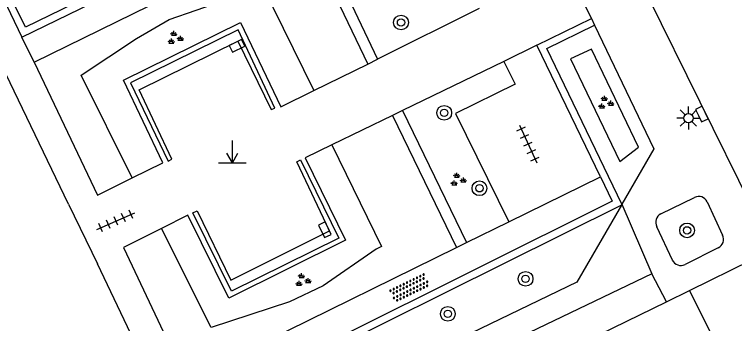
# Model space of a CAD drawing. Extents: x 132998 to 136004, y 396998 to 398512.
# Drawn here: x 134894.83 to 134933.79, y 397032.3 to 397049.07 of the extents above; entities that cross this region are included whole.
import ezdxf

# ---------------------------------------------------------------- set-up
doc = ezdxf.new("R2010")
doc.units = 0
for name, color, linetype in [('gg-afsc-hekwerk', 7, 'Continuous'), ('gg-afsc-muur', 7, 'Continuous'), ('gg-knt-verharding', 7, 'Continuous'), ('gg-knt-verharding nz', 7, 'Continuous'), ('gt-grn-groengrens', 7, 'Continuous'), ('gt-grn-weggrens', 7, 'Continuous'), ('gt-symb-boom', 7, 'Continuous'), ('gt-symb-groenvak', 7, 'Continuous'), ('gt-symb-kolk', 7, 'Continuous'), ('gt-symb-lichtmast', 7, 'Continuous'), ('gt-symb-markant object', 7, 'Continuous'), ('gt-symb-overige verharding', 7, 'Continuous'), ('gt-symb-tegel verharding', 7, 'Continuous')]:
    doc.layers.add(name, color=color, linetype=linetype)

# ---------------------------------------------------------------- blocks, each defined once
blk = doc.blocks.new('gt0-GRVAK')
at = {"layer": 'gt-symb-groenvak'}
for p, q in [((-0.047, 0.214), (-0.047, 0.393)), ((-0.11, 0.189), (-0.228, 0.24)), ((-0.182, 0.153), (0.088, 0.153)), ((-0.091, 0.211), (-0.156, 0.322)), ((-0.004, 0.211), (0.061, 0.322)), ((0.015, 0.189), (0.133, 0.24)), ((0.262, -0.052), (0.197, 0.059)), ((0.305, -0.049), (0.305, 0.13)), ((0.349, -0.052), (0.414, 0.059)), ((-0.245, -0.228), (-0.363, -0.177)), ((-0.318, -0.264), (-0.047, -0.264)), ((-0.226, -0.206), (-0.291, -0.095)), ((-0.183, -0.203), (-0.183, -0.024)), ((-0.139, -0.206), (-0.074, -0.095)), ((-0.12, -0.228), (-0.002, -0.177)), ((0.243, -0.074), (0.125, -0.023)), ((0.17, -0.11), (0.441, -0.11)), ((0.368, -0.074), (0.486, -0.023))]:
    blk.add_line(p, q, dxfattribs=at)
blk = doc.blocks.new('gt0-BOOM')
at = {"layer": 'gt-symb-boom'}
for radius in [0.4, 0.2]:
    blk.add_circle((0, 0), radius, dxfattribs=at)
blk = doc.blocks.new('gt0-LMAST')
at = {"layer": 'gt-symb-lichtmast'}
for p, q in [((-0.182, 0.173), (-0.447, 0.438)), ((-0.005, 0.246), (-0.005, 0.621)), ((0.172, 0.173), (0.437, 0.438)), ((-0.255, -0.004), (-0.63, -0.004)), ((-0.182, -0.181), (-0.447, -0.446)), ((-0.005, -0.254), (-0.005, -0.629)), ((0.437, -0.446), (0.172, -0.181)), ((0.245, -0.004), (0.62, -0.004))]:
    blk.add_line(p, q, dxfattribs=at)
blk.add_circle((-0.005, -0.004), 0.25, dxfattribs=at)
blk = doc.blocks.new('gt0-KOLK')
at = {"layer": 'gt-symb-kolk'}
blk.add_lwpolyline([(0, 0), (0.375, 0), (0.375, 0.4), (-0.375, 0.4), (-0.375, 0), (0, 0)], dxfattribs=at)
blk = doc.blocks.new('gt0-TEG1')
at = {"layer": 'gt-symb-tegel verharding'}
for p, q in [((-1.125, 0), (1.125, 0)), ((-0.9, -0.25), (-0.9, 0.25)), ((-0.45, -0.25), (-0.45, 0.25)), ((0, -0.25), (0, 0.25)), ((0.45, -0.25), (0.45, 0.25)), ((0.9, -0.25), (0.9, 0.25))]:
    blk.add_line(p, q, dxfattribs=at)
blk = doc.blocks.new('gt0-MARKOB')
at = {"layer": 'gt-symb-markant object'}
for p, q in [((0, 0), (0, 1.2)), ((0, 0), (-0.3, 0.52)), ((0, 0), (0.3, 0.52)), ((-0.75, 0), (0.75, 0))]:
    blk.add_line(p, q, dxfattribs=at)
blk = doc.blocks.new('gt0-OVH')
at = {"layer": 'gt-symb-overige verharding'}
for points in [[(-0.972, 0.298), (-0.967, 0.308), (-0.965, 0.319), (-0.966, 0.33), (-0.971, 0.34), (-0.978, 0.348), (-0.988, 0.353), (-0.999, 0.355), (-1.01, 0.354), (-1.02, 0.349), (-1.028, 0.342), (-1.033, 0.332), (-1.035, 0.321), (-1.034, 0.31), (-1.029, 0.3), (-1.022, 0.292), (-1.012, 0.287), (-1.001, 0.285), (-0.99, 0.286), (-0.98, 0.291)], [(-0.872, 0.106), (-0.867, 0.116), (-0.865, 0.126), (-0.866, 0.137), (-0.871, 0.147), (-0.878, 0.156), (-0.888, 0.161), (-0.899, 0.163), (-0.91, 0.162), (-0.92, 0.157), (-0.928, 0.15), (-0.933, 0.14), (-0.935, 0.129), (-0.934, 0.118), (-0.929, 0.108), (-0.922, 0.1), (-0.912, 0.095), (-0.901, 0.092), (-0.89, 0.094), (-0.88, 0.098)], [(-0.772, 0.298), (-0.767, 0.308), (-0.765, 0.319), (-0.766, 0.33), (-0.771, 0.34), (-0.778, 0.348), (-0.788, 0.353), (-0.799, 0.355), (-0.81, 0.354), (-0.82, 0.349), (-0.828, 0.342), (-0.833, 0.332), (-0.835, 0.321), (-0.834, 0.31), (-0.829, 0.3), (-0.822, 0.292), (-0.812, 0.287), (-0.801, 0.285), (-0.79, 0.286), (-0.78, 0.291)], [(-0.672, 0.106), (-0.667, 0.116), (-0.665, 0.126), (-0.666, 0.137), (-0.671, 0.147), (-0.678, 0.156), (-0.688, 0.161), (-0.699, 0.163), (-0.71, 0.162), (-0.72, 0.157), (-0.728, 0.15), (-0.733, 0.14), (-0.735, 0.129), (-0.734, 0.118), (-0.729, 0.108), (-0.722, 0.1), (-0.712, 0.095), (-0.701, 0.092), (-0.69, 0.094), (-0.68, 0.098)], [(-0.572, 0.298), (-0.567, 0.308), (-0.565, 0.319), (-0.566, 0.33), (-0.571, 0.34), (-0.578, 0.348), (-0.588, 0.353), (-0.599, 0.355), (-0.61, 0.354), (-0.62, 0.349), (-0.628, 0.342), (-0.633, 0.332), (-0.635, 0.321), (-0.634, 0.31), (-0.629, 0.3), (-0.622, 0.292), (-0.612, 0.287), (-0.601, 0.285), (-0.59, 0.286), (-0.58, 0.291)], [(-0.472, 0.106), (-0.467, 0.116), (-0.465, 0.126), (-0.466, 0.137), (-0.471, 0.147), (-0.478, 0.156), (-0.488, 0.161), (-0.499, 0.163), (-0.51, 0.162), (-0.52, 0.157), (-0.528, 0.15), (-0.533, 0.14), (-0.535, 0.129), (-0.534, 0.118), (-0.529, 0.108), (-0.522, 0.1), (-0.512, 0.095), (-0.501, 0.092), (-0.49, 0.094), (-0.48, 0.098)], [(-0.372, 0.298), (-0.367, 0.308), (-0.365, 0.319), (-0.366, 0.33), (-0.371, 0.34), (-0.378, 0.348), (-0.388, 0.353), (-0.399, 0.355), (-0.41, 0.354), (-0.42, 0.349), (-0.428, 0.342), (-0.433, 0.332), (-0.435, 0.321), (-0.434, 0.31), (-0.429, 0.3), (-0.422, 0.292), (-0.412, 0.287), (-0.401, 0.285), (-0.39, 0.286), (-0.38, 0.291)], [(-0.272, 0.106), (-0.267, 0.116), (-0.265, 0.126), (-0.266, 0.137), (-0.271, 0.147), (-0.278, 0.156), (-0.288, 0.161), (-0.299, 0.163), (-0.31, 0.162), (-0.32, 0.157), (-0.328, 0.15), (-0.333, 0.14), (-0.335, 0.129), (-0.334, 0.118), (-0.329, 0.108), (-0.322, 0.1), (-0.312, 0.095), (-0.301, 0.092), (-0.29, 0.094), (-0.28, 0.098)], [(-0.172, 0.298), (-0.167, 0.308), (-0.165, 0.319), (-0.166, 0.33), (-0.171, 0.34), (-0.178, 0.348), (-0.188, 0.353), (-0.199, 0.355), (-0.21, 0.354), (-0.22, 0.349), (-0.228, 0.342), (-0.233, 0.332), (-0.235, 0.321), (-0.234, 0.31), (-0.229, 0.3), (-0.222, 0.292), (-0.212, 0.287), (-0.201, 0.285), (-0.19, 0.286), (-0.18, 0.291)], [(-0.072, 0.106), (-0.067, 0.116), (-0.065, 0.126), (-0.066, 0.137), (-0.071, 0.147), (-0.078, 0.156), (-0.088, 0.161), (-0.099, 0.163), (-0.11, 0.162), (-0.12, 0.157), (-0.128, 0.15), (-0.133, 0.14), (-0.135, 0.129), (-0.134, 0.118), (-0.129, 0.108), (-0.122, 0.1), (-0.112, 0.095), (-0.101, 0.092), (-0.09, 0.094), (-0.08, 0.098)], [(0.028, 0.298), (0.033, 0.308), (0.035, 0.319), (0.034, 0.33), (0.029, 0.34), (0.022, 0.348), (0.012, 0.353), (0.001, 0.355), (-0.01, 0.354), (-0.02, 0.349), (-0.028, 0.342), (-0.033, 0.332), (-0.035, 0.321), (-0.034, 0.31), (-0.029, 0.3), (-0.022, 0.292), (-0.012, 0.287), (-0.001, 0.285), (0.01, 0.286), (0.02, 0.291)], [(0.128, 0.106), (0.133, 0.116), (0.135, 0.126), (0.134, 0.137), (0.129, 0.147), (0.122, 0.156), (0.112, 0.161), (0.101, 0.163), (0.09, 0.162), (0.08, 0.157), (0.072, 0.15), (0.067, 0.14), (0.065, 0.129), (0.066, 0.118), (0.071, 0.108), (0.078, 0.1), (0.088, 0.095), (0.099, 0.092), (0.11, 0.094), (0.12, 0.098)], [(0.228, 0.298), (0.233, 0.308), (0.235, 0.319), (0.234, 0.33), (0.229, 0.34), (0.222, 0.348), (0.212, 0.353), (0.201, 0.355), (0.19, 0.354), (0.18, 0.349), (0.172, 0.342), (0.167, 0.332), (0.165, 0.321), (0.166, 0.31), (0.171, 0.3), (0.178, 0.292), (0.188, 0.287), (0.199, 0.285), (0.21, 0.286), (0.22, 0.291)], [(0.328, 0.106), (0.333, 0.116), (0.335, 0.126), (0.334, 0.137), (0.329, 0.147), (0.322, 0.156), (0.312, 0.161), (0.301, 0.163), (0.29, 0.162), (0.28, 0.157), (0.272, 0.15), (0.267, 0.14), (0.265, 0.129), (0.266, 0.118), (0.271, 0.108), (0.278, 0.1), (0.288, 0.095), (0.299, 0.092), (0.31, 0.094), (0.32, 0.098)], [(0.428, 0.298), (0.433, 0.308), (0.435, 0.319), (0.434, 0.33), (0.429, 0.34), (0.422, 0.348), (0.412, 0.353), (0.401, 0.355), (0.39, 0.354), (0.38, 0.349), (0.372, 0.342), (0.367, 0.332), (0.365, 0.321), (0.366, 0.31), (0.371, 0.3), (0.378, 0.292), (0.388, 0.287), (0.399, 0.285), (0.41, 0.286), (0.42, 0.291)], [(0.528, 0.106), (0.533, 0.116), (0.535, 0.126), (0.534, 0.137), (0.529, 0.147), (0.522, 0.156), (0.512, 0.161), (0.501, 0.163), (0.49, 0.162), (0.48, 0.157), (0.472, 0.15), (0.467, 0.14), (0.465, 0.129), (0.466, 0.118), (0.471, 0.108), (0.478, 0.1), (0.488, 0.095), (0.499, 0.092), (0.51, 0.094), (0.52, 0.098)], [(0.628, 0.298), (0.633, 0.308), (0.635, 0.319), (0.634, 0.33), (0.629, 0.34), (0.622, 0.348), (0.612, 0.353), (0.601, 0.355), (0.59, 0.354), (0.58, 0.349), (0.572, 0.342), (0.567, 0.332), (0.565, 0.321), (0.566, 0.31), (0.571, 0.3), (0.578, 0.292), (0.588, 0.287), (0.599, 0.285), (0.61, 0.286), (0.62, 0.291)], [(0.728, 0.106), (0.733, 0.116), (0.735, 0.126), (0.734, 0.137), (0.729, 0.147), (0.722, 0.156), (0.712, 0.161), (0.701, 0.163), (0.69, 0.162), (0.68, 0.157), (0.672, 0.15), (0.667, 0.14), (0.665, 0.129), (0.666, 0.118), (0.671, 0.108), (0.678, 0.1), (0.688, 0.095), (0.699, 0.092), (0.71, 0.094), (0.72, 0.098)], [(0.828, 0.298), (0.833, 0.308), (0.835, 0.319), (0.834, 0.33), (0.829, 0.34), (0.822, 0.348), (0.812, 0.353), (0.801, 0.355), (0.79, 0.354), (0.78, 0.349), (0.772, 0.342), (0.767, 0.332), (0.765, 0.321), (0.766, 0.31), (0.771, 0.3), (0.778, 0.292), (0.788, 0.287), (0.799, 0.285), (0.81, 0.286), (0.82, 0.291)], [(0.928, 0.106), (0.933, 0.116), (0.935, 0.126), (0.934, 0.137), (0.929, 0.147), (0.922, 0.156), (0.912, 0.161), (0.901, 0.163), (0.89, 0.162), (0.88, 0.157), (0.872, 0.15), (0.867, 0.14), (0.865, 0.129), (0.866, 0.118), (0.871, 0.108), (0.878, 0.1), (0.888, 0.095), (0.899, 0.092), (0.91, 0.094), (0.92, 0.098)], [(1.028, 0.298), (1.033, 0.308), (1.035, 0.319), (1.034, 0.33), (1.029, 0.34), (1.022, 0.348), (1.012, 0.353), (1.001, 0.355), (0.99, 0.354), (0.98, 0.349), (0.972, 0.342), (0.967, 0.332), (0.965, 0.321), (0.966, 0.31), (0.971, 0.3), (0.978, 0.292), (0.988, 0.287), (0.999, 0.285), (1.01, 0.286), (1.02, 0.291)], [(-0.972, -0.142), (-0.967, -0.132), (-0.965, -0.121), (-0.966, -0.11), (-0.971, -0.1), (-0.978, -0.092), (-0.988, -0.087), (-0.999, -0.085), (-1.01, -0.086), (-1.02, -0.091), (-1.028, -0.098), (-1.033, -0.108), (-1.035, -0.119), (-1.034, -0.13), (-1.029, -0.14), (-1.022, -0.148), (-1.012, -0.153), (-1.001, -0.155), (-0.99, -0.154), (-0.98, -0.149)], [(-0.872, -0.334), (-0.867, -0.324), (-0.865, -0.314), (-0.866, -0.303), (-0.871, -0.293), (-0.878, -0.284), (-0.888, -0.279), (-0.899, -0.277), (-0.91, -0.278), (-0.92, -0.283), (-0.928, -0.29), (-0.933, -0.3), (-0.935, -0.311), (-0.934, -0.322), (-0.929, -0.332), (-0.922, -0.34), (-0.912, -0.345), (-0.901, -0.348), (-0.89, -0.346), (-0.88, -0.342)], [(-0.772, -0.142), (-0.767, -0.132), (-0.765, -0.121), (-0.766, -0.11), (-0.771, -0.1), (-0.778, -0.092), (-0.788, -0.087), (-0.799, -0.085), (-0.81, -0.086), (-0.82, -0.091), (-0.828, -0.098), (-0.833, -0.108), (-0.835, -0.119), (-0.834, -0.13), (-0.829, -0.14), (-0.822, -0.148), (-0.812, -0.153), (-0.801, -0.155), (-0.79, -0.154), (-0.78, -0.149)], [(-0.672, -0.334), (-0.667, -0.324), (-0.665, -0.314), (-0.666, -0.303), (-0.671, -0.293), (-0.678, -0.284), (-0.688, -0.279), (-0.699, -0.277), (-0.71, -0.278), (-0.72, -0.283), (-0.728, -0.29), (-0.733, -0.3), (-0.735, -0.311), (-0.734, -0.322), (-0.729, -0.332), (-0.722, -0.34), (-0.712, -0.345), (-0.701, -0.348), (-0.69, -0.346), (-0.68, -0.342)], [(-0.572, -0.142), (-0.567, -0.132), (-0.565, -0.121), (-0.566, -0.11), (-0.571, -0.1), (-0.578, -0.092), (-0.588, -0.087), (-0.599, -0.085), (-0.61, -0.086), (-0.62, -0.091), (-0.628, -0.098), (-0.633, -0.108), (-0.635, -0.119), (-0.634, -0.13), (-0.629, -0.14), (-0.622, -0.148), (-0.612, -0.153), (-0.601, -0.155), (-0.59, -0.154), (-0.58, -0.149)], [(-0.472, -0.334), (-0.467, -0.324), (-0.465, -0.314), (-0.466, -0.303), (-0.471, -0.293), (-0.478, -0.284), (-0.488, -0.279), (-0.499, -0.277), (-0.51, -0.278), (-0.52, -0.283), (-0.528, -0.29), (-0.533, -0.3), (-0.535, -0.311), (-0.534, -0.322), (-0.529, -0.332), (-0.522, -0.34), (-0.512, -0.345), (-0.501, -0.348), (-0.49, -0.346), (-0.48, -0.342)], [(-0.372, -0.142), (-0.367, -0.132), (-0.365, -0.121), (-0.366, -0.11), (-0.371, -0.1), (-0.378, -0.092), (-0.388, -0.087), (-0.399, -0.085), (-0.41, -0.086), (-0.42, -0.091), (-0.428, -0.098), (-0.433, -0.108), (-0.435, -0.119), (-0.434, -0.13), (-0.429, -0.14), (-0.422, -0.148), (-0.412, -0.153), (-0.401, -0.155), (-0.39, -0.154), (-0.38, -0.149)], [(-0.272, -0.334), (-0.267, -0.324), (-0.265, -0.314), (-0.266, -0.303), (-0.271, -0.293), (-0.278, -0.284), (-0.288, -0.279), (-0.299, -0.277), (-0.31, -0.278), (-0.32, -0.283), (-0.328, -0.29), (-0.333, -0.3), (-0.335, -0.311), (-0.334, -0.322), (-0.329, -0.332), (-0.322, -0.34), (-0.312, -0.345), (-0.301, -0.348), (-0.29, -0.346), (-0.28, -0.342)], [(-0.172, -0.142), (-0.167, -0.132), (-0.165, -0.121), (-0.166, -0.11), (-0.171, -0.1), (-0.178, -0.092), (-0.188, -0.087), (-0.199, -0.085), (-0.21, -0.086), (-0.22, -0.091), (-0.228, -0.098), (-0.233, -0.108), (-0.235, -0.119), (-0.234, -0.13), (-0.229, -0.14), (-0.222, -0.148), (-0.212, -0.153), (-0.201, -0.155), (-0.19, -0.154), (-0.18, -0.149)], [(-0.072, -0.334), (-0.067, -0.324), (-0.065, -0.314), (-0.066, -0.303), (-0.071, -0.293), (-0.078, -0.284), (-0.088, -0.279), (-0.099, -0.277), (-0.11, -0.278), (-0.12, -0.283), (-0.128, -0.29), (-0.133, -0.3), (-0.135, -0.311), (-0.134, -0.322), (-0.129, -0.332), (-0.122, -0.34), (-0.112, -0.345), (-0.101, -0.348), (-0.09, -0.346), (-0.08, -0.342)], [(0.028, -0.142), (0.033, -0.132), (0.035, -0.121), (0.034, -0.11), (0.029, -0.1), (0.022, -0.092), (0.012, -0.087), (0.001, -0.085), (-0.01, -0.086), (-0.02, -0.091), (-0.028, -0.098), (-0.033, -0.108), (-0.035, -0.119), (-0.034, -0.13), (-0.029, -0.14), (-0.022, -0.148), (-0.012, -0.153), (-0.001, -0.155), (0.01, -0.154), (0.02, -0.149)], [(0.128, -0.334), (0.133, -0.324), (0.135, -0.314), (0.134, -0.303), (0.129, -0.293), (0.122, -0.284), (0.112, -0.279), (0.101, -0.277), (0.09, -0.278), (0.08, -0.283), (0.072, -0.29), (0.067, -0.3), (0.065, -0.311), (0.066, -0.322), (0.071, -0.332), (0.078, -0.34), (0.088, -0.345), (0.099, -0.348), (0.11, -0.346), (0.12, -0.342)], [(0.228, -0.142), (0.233, -0.132), (0.235, -0.121), (0.234, -0.11), (0.229, -0.1), (0.222, -0.092), (0.212, -0.087), (0.201, -0.085), (0.19, -0.086), (0.18, -0.091), (0.172, -0.098), (0.167, -0.108), (0.165, -0.119), (0.166, -0.13), (0.171, -0.14), (0.178, -0.148), (0.188, -0.153), (0.199, -0.155), (0.21, -0.154), (0.22, -0.149)], [(0.328, -0.334), (0.333, -0.324), (0.335, -0.314), (0.334, -0.303), (0.329, -0.293), (0.322, -0.284), (0.312, -0.279), (0.301, -0.277), (0.29, -0.278), (0.28, -0.283), (0.272, -0.29), (0.267, -0.3), (0.265, -0.311), (0.266, -0.322), (0.271, -0.332), (0.278, -0.34), (0.288, -0.345), (0.299, -0.348), (0.31, -0.346), (0.32, -0.342)], [(0.428, -0.142), (0.433, -0.132), (0.435, -0.121), (0.434, -0.11), (0.429, -0.1), (0.422, -0.092), (0.412, -0.087), (0.401, -0.085), (0.39, -0.086), (0.38, -0.091), (0.372, -0.098), (0.367, -0.108), (0.365, -0.119), (0.366, -0.13), (0.371, -0.14), (0.378, -0.148), (0.388, -0.153), (0.399, -0.155), (0.41, -0.154), (0.42, -0.149)], [(0.528, -0.334), (0.533, -0.324), (0.535, -0.314), (0.534, -0.303), (0.529, -0.293), (0.522, -0.284), (0.512, -0.279), (0.501, -0.277), (0.49, -0.278), (0.48, -0.283), (0.472, -0.29), (0.467, -0.3), (0.465, -0.311), (0.466, -0.322), (0.471, -0.332), (0.478, -0.34), (0.488, -0.345), (0.499, -0.348), (0.51, -0.346), (0.52, -0.342)], [(0.628, -0.142), (0.633, -0.132), (0.635, -0.121), (0.634, -0.11), (0.629, -0.1), (0.622, -0.092), (0.612, -0.087), (0.601, -0.085), (0.59, -0.086), (0.58, -0.091), (0.572, -0.098), (0.567, -0.108), (0.565, -0.119), (0.566, -0.13), (0.571, -0.14), (0.578, -0.148), (0.588, -0.153), (0.599, -0.155), (0.61, -0.154), (0.62, -0.149)], [(0.728, -0.334), (0.733, -0.324), (0.735, -0.314), (0.734, -0.303), (0.729, -0.293), (0.722, -0.284), (0.712, -0.279), (0.701, -0.277), (0.69, -0.278), (0.68, -0.283), (0.672, -0.29), (0.667, -0.3), (0.665, -0.311), (0.666, -0.322), (0.671, -0.332), (0.678, -0.34), (0.688, -0.345), (0.699, -0.348), (0.71, -0.346), (0.72, -0.342)], [(0.828, -0.142), (0.833, -0.132), (0.835, -0.121), (0.834, -0.11), (0.829, -0.1), (0.822, -0.092), (0.812, -0.087), (0.801, -0.085), (0.79, -0.086), (0.78, -0.091), (0.772, -0.098), (0.767, -0.108), (0.765, -0.119), (0.766, -0.13), (0.771, -0.14), (0.778, -0.148), (0.788, -0.153), (0.799, -0.155), (0.81, -0.154), (0.82, -0.149)], [(0.928, -0.334), (0.933, -0.324), (0.935, -0.314), (0.934, -0.303), (0.929, -0.293), (0.922, -0.284), (0.912, -0.279), (0.901, -0.277), (0.89, -0.278), (0.88, -0.283), (0.872, -0.29), (0.867, -0.3), (0.865, -0.311), (0.866, -0.322), (0.871, -0.332), (0.878, -0.34), (0.888, -0.345), (0.899, -0.348), (0.91, -0.346), (0.92, -0.342)], [(1.028, -0.142), (1.033, -0.132), (1.035, -0.121), (1.034, -0.11), (1.029, -0.1), (1.022, -0.092), (1.012, -0.087), (1.001, -0.085), (0.99, -0.086), (0.98, -0.091), (0.972, -0.098), (0.967, -0.108), (0.965, -0.119), (0.966, -0.13), (0.971, -0.14), (0.978, -0.148), (0.988, -0.153), (0.999, -0.155), (1.01, -0.154), (1.02, -0.149)]]:
    blk.add_lwpolyline(points, close=True, dxfattribs=at)

msp = doc.modelspace()

# ---------------------------------------------------------------- linework, layer by layer
at = {"layer": 'gg-afsc-hekwerk'}
for p, q in [((134897.745, 397038.773), (134894.357, 397045.848)), ((134902.711, 397028.434), (134899.315, 397035.55))]:
    msp.add_line(p, q, dxfattribs=at)
at = {"layer": 'gg-afsc-muur'}
for points in [[(134903.139, 397041.106), (134903.338, 397041.225), (134901.571, 397044.973), (134906.923, 397047.617), (134908.726, 397043.903), (134908.917, 397043.989), (134906.928, 397048.223), (134901.109, 397045.359), (134903.139, 397041.106)], [(134906.563, 397034.069), (134904.484, 397038.317), (134904.707, 397038.425), (134906.543, 397034.661), (134911.865, 397037.338), (134910.111, 397041.077), (134910.297, 397041.175), (134912.381, 397036.933), (134906.563, 397034.069)]]:
    msp.add_lwpolyline(points, dxfattribs=at)
at = {"layer": 'gg-knt-verharding'}
for p, q in [((134935.851, 397036.332), (134924.797, 397058.808)), ((134895.233, 397047.831), (134914.303, 397057.144)), ((134895.893, 397046.478), (134910.478, 397053.645)), ((134893.949, 397050.493), (134895.233, 397047.831)), ((134919.973, 397049.391), (134914.478, 397046.63)), ((134923.091, 397047.396), (134926.044, 397048.845)), ((134926.044, 397048.845), (134926.216, 397048.484)), ((134895.893, 397046.478), (134895.233, 397047.831)), ((134923.091, 397047.396), (134921.314, 397046.519)), ((134926.536, 397040.255), (134923.091, 397047.396)), ((134913.941, 397046.363), (134914.478, 397046.63)), ((134911.025, 397044.935), (134913.941, 397046.363)), ((134921.314, 397046.519), (134915.83, 397043.855)), ((134915.83, 397043.855), (134915.29, 397043.593)), ((134915.29, 397043.593), (134912.008, 397041.998)), ((134921.576, 397037.817), (134926.536, 397040.255)), ((134929.803, 397038.254), (134931.629, 397039.148)), ((134927.692, 397038.782), (134927.664, 397038.732)), ((134932.301, 397038.906), (134933.131, 397037.094)), ((134919.291, 397036.693), (134921.576, 397037.817)), ((134930.423, 397035.742), (134929.577, 397037.554)), ((134904.116, 397029.234), (134918.753, 397036.429)), ((134918.753, 397036.429), (134919.291, 397036.693)), ((134932.911, 397036.408), (134931.115, 397035.508)), ((134930.109, 397033.483), (134929.322, 397035.006)), ((134930.109, 397033.483), (134931.358, 397034.094)), ((134931.358, 397034.094), (134933.127, 397030.525))]:
    msp.add_line(p, q, dxfattribs=at)
for points in [[(134901.202, 397040.198), (134902.854, 397041.016), (134900.732, 397045.494), (134907.05, 397048.619), (134909.233, 397044.058), (134911.025, 397044.935)], [(134926.216, 397048.484), (134929.416, 397041.779), (134927.692, 397038.782)], [(134895.893, 397046.478), (134899.324, 397039.267), (134901.202, 397040.198)], [(134921.314, 397046.519), (134921.917, 397045.277), (134918.691, 397043.686), (134921.576, 397037.817)], [(134912.008, 397041.998), (134910.564, 397041.297), (134912.745, 397036.829), (134906.433, 397033.686), (134904.218, 397038.179), (134902.783, 397037.463)], [(134926.536, 397040.255), (134927.174, 397038.935), (134904.858, 397027.801)], [(134927.664, 397038.732), (134925.257, 397034.547), (134906.455, 397025.457)], [(134902.783, 397037.463), (134900.725, 397036.436), (134904.116, 397029.234)], [(134929.322, 397035.006), (134913.409, 397027.358), (134914.191, 397025.74)]]:
    msp.add_lwpolyline(points, dxfattribs=at)
for centre, radius, start, end in [((134931.848, 397038.701), 0.497, 24.2956, 116.0945), ((134930.043, 397037.79), 0.522, 117.3379, 206.876), ((134932.686, 397036.858), 0.503, 296.5202, 27.9177), ((134930.886, 397035.972), 0.518, 206.4317, 296.2023)]:
    msp.add_arc(centre, radius, start, end, dxfattribs=at)
at = {"layer": 'gg-knt-verharding nz'}
msp.add_line((134914.191, 397025.74), (134930.109, 397033.483), dxfattribs=at)
at = {"layer": 'gt-grn-groengrens'}
for p, q in [((134910.478, 397053.645), (134913.941, 397046.363)), ((134911.016, 397053.909), (134914.478, 397046.63)), ((134915.83, 397043.855), (134919.291, 397036.693)), ((134915.29, 397043.593), (134918.753, 397036.429))]:
    msp.add_line(p, q, dxfattribs=at)
for points in [[(134917.601, 397059.199), (134895.428, 397048.371), (134894.309, 397050.667)], [(134901.202, 397040.198), (134898.437, 397045.78), (134901.438, 397047.756), (134903.195, 397048.781), (134907.587, 397050.318), (134908.246, 397050.611), (134911.025, 397044.935)], [(134927.692, 397038.782), (134923.624, 397047.212), (134926.216, 397048.484)], [(134927.589, 397041.091), (134928.598, 397041.871), (134926.049, 397047.182), (134924.915, 397046.661), (134927.589, 397041.091)], [(134912.008, 397041.998), (134914.687, 397036.483), (134914.395, 397036.337), (134911.54, 397034.36), (134909.71, 397033.482), (134905.464, 397032.091), (134902.783, 397037.463)], [(134927.664, 397038.732), (134905.392, 397027.621), (134906.455, 397025.457)]]:
    msp.add_lwpolyline(points, dxfattribs=at)
at = {"layer": 'gt-grn-weggrens'}
for p, q in [((134924.617, 397051.687), (134926.044, 397048.845)), ((134897.745, 397038.773), (134899.315, 397035.55)), ((134927.692, 397038.782), (134929.322, 397035.006)), ((134931.358, 397034.094), (134935.851, 397036.332))]:
    msp.add_line(p, q, dxfattribs=at)

# ---------------------------------------------------------------- block references
at = {"layer": 'gt-symb-boom'}
for p in [(134915.745, 397048.625), (134918.079, 397043.73), (134919.988, 397039.64), (134931.221, 397037.357), (134922.481, 397034.73), (134918.276, 397032.833)]:
    msp.add_blockref('gt0-BOOM', p, dxfattribs=at)
at = {"layer": 'gt-symb-groenvak'}
for p in [(134903.507, 397047.778), (134926.794, 397044.26), (134918.81, 397040.093), (134910.414, 397034.646)]:
    msp.add_blockref('gt0-GRVAK', p, dxfattribs=at)
at = {"layer": 'gt-symb-kolk'}
for p, rotation in [((134906.784, 397047.543), -153.75253366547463), ((134931.835, 397043.576), -64.33212483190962), ((134911.802, 397037.478), 115.16461420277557)]:
    msp.add_blockref('gt0-KOLK', p, dxfattribs=dict(at, rotation=rotation))
at = {"layer": 'gt-symb-lichtmast'}
msp.add_blockref('gt0-LMAST', (134931.3, 397043.446), dxfattribs=at)
at = {"layer": 'gt-symb-markant object'}
msp.add_blockref('gt0-MARKOB', (134906.617, 397041.023), dxfattribs=at)
at = {"layer": 'gt-symb-overige verharding', "rotation": 25.975714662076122}
msp.add_blockref('gt0-OVH', (134916.208, 397034.238), dxfattribs=at)
at = {"layer": 'gt-symb-tegel verharding'}
for p, rotation in [((134922.617, 397042.044), -65.4849292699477), ((134900.317, 397037.863), 23.77047580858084)]:
    msp.add_blockref('gt0-TEG1', p, dxfattribs=dict(at, rotation=rotation))

doc.saveas('drawing.dxf')
